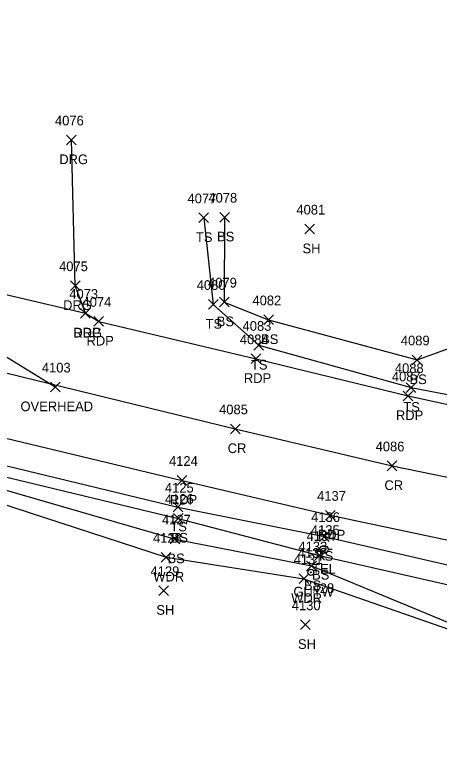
# Model space of a CAD drawing. Extents: x 1611797 to 1633212, y 298978 to 305475.
# Drawn here: x 1618823 to 1618910.8, y 301533.1 to 301683.8 of the extents above; entities that cross this region are included whole.
import ezdxf

# ---------------------------------------------------------------- set-up
doc = ezdxf.new("R2010")
doc.units = 0
for name, color, linetype in [('L_A', 7, 'Continuous'), ('L_I', 7, 'Continuous'), ('L_TIC', 7, 'Continuous'), ('LAWA', 7, 'Continuous'), ('LELB', 7, 'Continuous'), ('P_A', 7, 'Continuous'), ('P_I', 7, 'Continuous'), ('P_TIC', 7, 'Continuous'), ('PET', 7, 'Continuous'), ('PRC', 7, 'Continuous'), ('R_A', 7, 'Continuous'), ('R_I', 7, 'Continuous'), ('R_TIC', 7, 'Continuous'), ('RDG', 7, 'Continuous'), ('U_A', 7, 'Continuous'), ('U_C', 7, 'Continuous'), ('U_I', 7, 'Continuous'), ('U_TIC', 7, 'Continuous'), ('UCO', 7, 'Continuous'), ('UP', 7, 'Continuous'), ('UPGW', 7, 'Continuous')]:
    doc.layers.add(name, color=color, linetype=linetype)

msp = doc.modelspace()

# ---------------------------------------------------------------- linework, layer by layer
at = {"layer": 'L_TIC'}
for points in [[(1618861.08, 301640.8), (1618863.08, 301642.8)], [(1618863.08, 301640.8), (1618861.08, 301642.8)], [(1618865.4, 301640.93), (1618867.4, 301642.93)], [(1618867.4, 301640.93), (1618865.4, 301642.93)], [(1618883.02, 301638.48), (1618885.02, 301640.48)], [(1618885.02, 301638.48), (1618883.02, 301640.48)], [(1618863.07, 301622.91), (1618865.07, 301624.91)], [(1618865.07, 301622.91), (1618863.07, 301624.91)], [(1618865.34, 301623.41), (1618867.34, 301625.41)], [(1618867.34, 301623.41), (1618865.34, 301625.41)], [(1618874.51, 301619.74), (1618876.51, 301621.74)], [(1618876.51, 301619.74), (1618874.51, 301621.74)], [(1618872.46, 301614.47), (1618874.46, 301616.47)], [(1618874.46, 301614.47), (1618872.46, 301616.47)], [(1618905.19, 301611.46), (1618907.19, 301613.46)], [(1618907.19, 301611.46), (1618905.19, 301613.46)], [(1618903.95, 301605.75), (1618905.95, 301607.75)], [(1618905.95, 301605.75), (1618903.95, 301607.75)], [(1618855.77, 301581.06), (1618857.77, 301583.06)], [(1618857.77, 301581.06), (1618855.77, 301583.06)], [(1618855.82, 301578.73), (1618857.82, 301580.73)], [(1618857.82, 301578.73), (1618855.82, 301580.73)], [(1618855.16, 301574.47), (1618857.16, 301576.47)], [(1618857.16, 301574.47), (1618855.16, 301576.47)], [(1618886.05, 301574.99), (1618888.05, 301576.99)], [(1618888.05, 301574.99), (1618886.05, 301576.99)], [(1618853.3, 301570.69), (1618855.3, 301572.69)], [(1618855.3, 301570.69), (1618853.3, 301572.69)], [(1618885.05, 301571.09), (1618887.05, 301573.09)], [(1618887.05, 301571.09), (1618885.05, 301573.09)], [(1618883.37, 301568.92), (1618885.37, 301570.92)], [(1618885.37, 301568.92), (1618883.37, 301570.92)], [(1618881.81, 301566.28), (1618883.81, 301568.28)], [(1618883.81, 301566.28), (1618881.81, 301568.28)], [(1618852.8, 301563.83), (1618854.8, 301565.83)], [(1618854.8, 301563.83), (1618852.8, 301565.83)], [(1618882.08, 301556.77), (1618884.08, 301558.77)], [(1618884.08, 301556.77), (1618882.08, 301558.77)]]:
    msp.add_lwpolyline(points, dxfattribs=at)
at = {"layer": 'LAWA'}
msp.add_lwpolyline([(1618592.11, 301628.73), (1618619.62, 301626.32), (1618626.95, 301625.61), (1618639.73, 301623.62), (1618658.3, 301618.87), (1618690.24, 301611.14), (1618722.03, 301608.48), (1618759.44, 301599.72), (1618807.12, 301587.1), (1618854.3, 301571.69), (1618882.81, 301567.28), (1618933.27, 301549.67)], dxfattribs=at)
at = {"layer": 'LELB'}
for points in [[(1618862.08, 301641.8), (1618864.07, 301623.91), (1618873.46, 301615.47), (1618904.95, 301606.75), (1618943.39, 301599.41), (1618958.96, 301595.4), (1618978.41, 301594.19), (1619008.85, 301587.89), (1619045.45, 301583.53), (1619067.99, 301581.83), (1619074.76, 301580.11)], [(1618866.4, 301641.93), (1618866.34, 301624.41), (1618875.51, 301620.74), (1618906.19, 301612.46), (1618917.84, 301616.67), (1618915.67, 301637.87)], [(1618657.67, 301631.81), (1618692.09, 301624.65), (1618723.81, 301616.55), (1618760.07, 301607.64), (1618808.79, 301593.61), (1618856.77, 301582.06), (1618887.05, 301575.99), (1618932.84, 301565.47), (1618968.99, 301557.62), (1618984.38, 301555.84), (1618998.28, 301546.42), (1619033.77, 301547.29), (1619059.57, 301546.82)], [(1618629.16, 301628.34), (1618640.74, 301627.28), (1618657.5, 301627.86), (1618691.86, 301622.93), (1618723.19, 301613.25), (1618760.01, 301605.22), (1618807.88, 301591.46), (1618856.82, 301579.73), (1618886.05, 301572.09), (1618931.8, 301561.7)], [(1618722.18, 301610.95), (1618759.32, 301602.77), (1618807.6, 301589.49), (1618856.16, 301575.47), (1618884.37, 301569.92), (1618933.27, 301549.67), (1618967.01, 301550.39), (1618996.48, 301538.98), (1619032.9, 301537.91), (1619058.31, 301540.99), (1619073.61, 301541.82), (1619095.78, 301537.82), (1619116.26, 301533.06), (1619132.53, 301537.93), (1619138.66, 301539.63), (1619159.41, 301538.86)]]:
    msp.add_lwpolyline(points, dxfattribs=at)
at = {"layer": 'P_TIC'}
for points in [[(1618836.64, 301621.08), (1618838.64, 301623.08)], [(1618838.64, 301621.08), (1618836.64, 301623.08)], [(1618839.38, 301619.42), (1618841.38, 301621.42)], [(1618841.38, 301619.42), (1618839.38, 301621.42)], [(1618871.9, 301611.7), (1618873.9, 301613.7)], [(1618873.9, 301611.7), (1618871.9, 301613.7)], [(1618903.33, 301604.02), (1618905.33, 301606.02)], [(1618905.33, 301604.02), (1618903.33, 301606.02)], [(1618867.61, 301597.22), (1618869.61, 301599.22)], [(1618869.61, 301597.22), (1618867.61, 301599.22)], [(1618900.02, 301589.58), (1618902.02, 301591.58)], [(1618902.02, 301589.58), (1618900.02, 301591.58)], [(1618856.61, 301586.58), (1618858.61, 301588.58)], [(1618858.61, 301586.58), (1618856.61, 301588.58)], [(1618887.23, 301579.37), (1618889.23, 301581.37)], [(1618889.23, 301579.37), (1618887.23, 301581.37)]]:
    msp.add_lwpolyline(points, dxfattribs=at)
at = {"layer": 'PET'}
for points in [[(1618367.85, 301683.76), (1618394.32, 301683.74), (1618413.06, 301683.66), (1618440.96, 301682.42), (1618466.91, 301681.41), (1618511.36, 301678.7), (1618547.91, 301675.5), (1618587.28, 301671.12), (1618618.1, 301667.16), (1618661.88, 301660.13), (1618695.27, 301653.75), (1618727.83, 301646.81), (1618759.34, 301639.58), (1618793.96, 301631.7), (1618805.96, 301628.71), (1618808.22, 301629.02), (1618837.64, 301622.08), (1618840.38, 301620.42), (1618872.9, 301612.7), (1618904.33, 301605.02), (1618942.45, 301596.77)], [(1618378.13, 301657.53), (1618408.04, 301656.88), (1618442.73, 301655.9), (1618490.99, 301653.54), (1618538.08, 301650.07), (1618570.49, 301647.26), (1618595.97, 301644.13), (1618627.51, 301639.35), (1618641.85, 301636.75), (1618657.75, 301634.03), (1618692.86, 301627.08), (1618725.22, 301619.89), (1618760.24, 301611.52), (1618810.5, 301598.85), (1618857.61, 301587.58), (1618888.23, 301580.37), (1618933.16, 301570.89)]]:
    msp.add_lwpolyline(points, dxfattribs=at)
at = {"layer": 'PRC'}
msp.add_lwpolyline([(1618381.95, 301669.67), (1618413.51, 301669.86), (1618440.93, 301668.97), (1618490.16, 301666.62), (1618540.2, 301662.27), (1618571.53, 301659.06), (1618608.62, 301654.38), (1618629.18, 301651.35), (1618659.85, 301646.13), (1618695.48, 301639.12), (1618723.24, 301632.84), (1618756.17, 301625.36), (1618790.07, 301617.38), (1618817.98, 301610.52), (1618868.61, 301598.22), (1618901.02, 301590.58), (1618940.05, 301582.59)], dxfattribs=at)
at = {"layer": 'R_TIC'}
for points in [[(1618833.74, 301656.88), (1618835.74, 301658.88)], [(1618835.74, 301656.88), (1618833.74, 301658.88)], [(1618834.53, 301626.78), (1618836.53, 301628.78)], [(1618836.53, 301626.78), (1618834.53, 301628.78)], [(1618836.64, 301621.08), (1618838.64, 301623.08)], [(1618838.64, 301621.08), (1618836.64, 301623.08)]]:
    msp.add_lwpolyline(points, dxfattribs=at)
at = {"layer": 'RDG'}
msp.add_lwpolyline([(1618837.64, 301622.08), (1618835.53, 301627.78), (1618834.74, 301657.88)], dxfattribs=at)
at = {"layer": 'U_TIC'}
for points in [[(1618830.4, 301605.86), (1618832.4, 301607.86)], [(1618832.4, 301605.86), (1618830.4, 301607.86)]]:
    msp.add_lwpolyline(points, dxfattribs=at)
at = {"layer": 'UCO'}
msp.add_lwpolyline([(1618831.4, 301606.86), (1618789.23, 301632.72)], dxfattribs=at)
at = {"layer": 'UP'}
for p, q in [((1618885.29, 301573.32), (1618886.11, 301573.32)), ((1618886.95, 301573.32), (1618886.95, 301573.32)), ((1618888.61, 301573.32), (1618887.78, 301573.32)), ((1618887.78, 301573.32), (1618887.78, 301573.32)), ((1618888.61, 301573.32), (1618888.61, 301573.32))]:
    msp.add_line(p, q, dxfattribs=at)
msp.add_circle((1618886.95, 301573.32), 0.833, dxfattribs=at)
at = {"layer": 'UPGW'}
for radius in [0.625, 0.0833]:
    msp.add_circle((1618884.24, 301568.59), radius, dxfattribs=at)

# ---------------------------------------------------------------- texts
at = {"layer": 'L_A'}
for s, p in [('TS', (1618860.48, 301636.8)), ('BS', (1618864.84, 301636.93)), ('SH', (1618882.51, 301634.48)), ('BS', (1618864.78, 301619.41)), ('TS', (1618862.48, 301618.91)), ('BS', (1618873.95, 301615.74)), ('TS', (1618871.87, 301610.47)), ('BS', (1618904.63, 301607.46)), ('TS', (1618903.36, 301601.75)), ('TS', (1618855.18, 301577.06)), ('BS', (1618855.26, 301574.73)), ('BS', (1618854.6, 301570.47)), ('TS', (1618885.46, 301570.99)), ('WDR', (1618851.66, 301566.69)), ('BS', (1618884.49, 301567.09)), ('BS', (1618882.81, 301564.92)), ('WDR', (1618880.17, 301562.28)), ('SH', (1618852.29, 301559.83)), ('SH', (1618881.57, 301552.77))]:
    msp.add_text(s, height=2, dxfattribs=at).set_placement(p)
at = {"layer": 'L_I'}
for s, p in [('4077', (1618858.74, 301644.8)), ('4078', (1618863.06, 301644.93)), ('4081', (1618881.25, 301642.48)), ('4079', (1618862.99, 301627.41)), ('4080', (1618860.64, 301626.91)), ('4082', (1618872.17, 301623.74)), ('4083', (1618870.12, 301618.47)), ('4089', (1618902.84, 301615.46)), ('4088', (1618901.61, 301609.75)), ('4125', (1618854.07, 301585.06)), ('4126', (1618854.07, 301582.73)), ('4136', (1618884.3, 301578.99)), ('4127', (1618853.46, 301578.47)), ('4128', (1618851.61, 301574.69)), ('4134', (1618883.36, 301575.09)), ('4133', (1618881.67, 301572.92)), ('4131', (1618880.69, 301570.28)), ('4129', (1618851.1, 301567.83)), ('4130', (1618880.3, 301560.77))]:
    msp.add_text(s, height=2, dxfattribs=at).set_placement(p)
at = {"layer": 'P_A'}
for s, p in [('RDP', (1618835.13, 301617.08)), ('RDP', (1618837.86, 301615.42)), ('RDP', (1618870.39, 301607.7)), ('RDP', (1618901.82, 301600.02)), ('CR', (1618867.04, 301593.22)), ('CR', (1618899.45, 301585.58)), ('RDP', (1618855.1, 301582.58)), ('RDP', (1618885.71, 301575.37))]:
    msp.add_text(s, height=2, dxfattribs=at).set_placement(p)
at = {"layer": 'P_I'}
for s, p in [('4073', (1618834.3, 301625.08)), ('4074', (1618837.04, 301623.42)), ('4084', (1618869.56, 301615.7)), ('4087', (1618900.99, 301608.02)), ('4085', (1618865.27, 301601.22)), ('4086', (1618897.63, 301593.58)), ('4124', (1618854.92, 301590.58)), ('4137', (1618885.53, 301583.37))]:
    msp.add_text(s, height=2, dxfattribs=at).set_placement(p)
at = {"layer": 'R_A'}
for p in [(1618832.23, 301652.88), (1618833.02, 301622.78), (1618835.13, 301617.08)]:
    msp.add_text('DRG', height=2, dxfattribs=at).set_placement(p)
at = {"layer": 'R_I'}
for s, p in [('4076', (1618831.34, 301660.88)), ('4075', (1618832.19, 301630.78)), ('4073', (1618834.3, 301625.08))]:
    msp.add_text(s, height=2, dxfattribs=at).set_placement(p)
at = {"layer": 'U_A'}
for s, p in [('OVERHEAD', (1618824.21, 301601.86)), ('TEL', (1618884.51, 301568.32)), ('GUYW', (1618880.63, 301563.59))]:
    msp.add_text(s, height=2, dxfattribs=at).set_placement(p)
at = {"layer": 'U_C'}
msp.add_text('#28', height=2, dxfattribs=at).set_placement((1618884.59, 301564.32))
at = {"layer": 'U_I'}
for s, p in [('4103', (1618828.63, 301609.86)), ('4135', (1618884.25, 301576.32)), ('4132', (1618881.55, 301571.59))]:
    msp.add_text(s, height=2, dxfattribs=at).set_placement(p)

doc.saveas('drawing.dxf')
